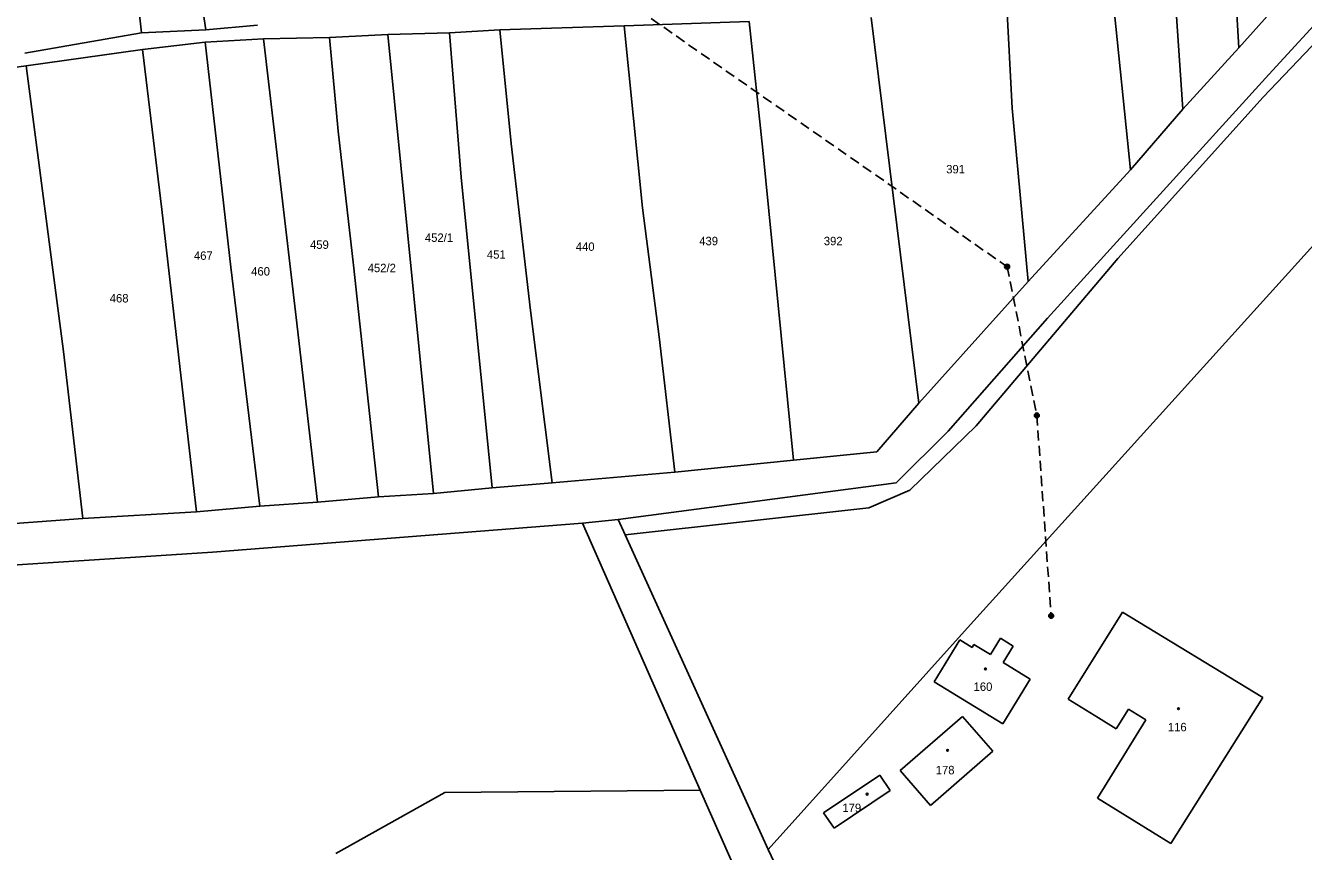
# Model space of a CAD drawing. Extents: x -820420 to -815896, y -1105820 to -1103643.
# Drawn here: x -816629.3 to -816371.7, y -1104801.1 to -1104634.6 of the extents above; entities that cross this region are included whole.
import ezdxf
from ezdxf.enums import TextEntityAlignment as Align

# ---------------------------------------------------------------- set-up
doc = ezdxf.new("R2010")
doc.units = 0
doc.header["$LTSCALE"] = 0.68
doc.linetypes.add('MEDIUM_DASHED', pattern=[4.5, 3, -1.5])
for name, color, linetype, lineweight in [('1', 7, 'Continuous', 25), ('5', 7, 'Continuous', 25), ('6', 7, 'Continuous', 25)]:
    doc.layers.add(name, color=color, linetype=linetype, lineweight=lineweight)
doc.layers.add('2', color=7, linetype='Continuous')

msp = doc.modelspace()

# ---------------------------------------------------------------- linework, layer by layer
at = {"layer": '1'}
for p, q in [((-816605.98, -1104636.06), (-816616.03, -1104539.03)), ((-816396.01, -1104651.43), (-816403.13, -1104550.24)), ((-816389.55, -1104559.01), (-816384.72, -1104639.08)), ((-816597.32, -1104606.55), (-816592.98, -1104635.45)), ((-816345.97, -1104608.59), (-816378.68, -1104644.45)), ((-816439.41, -1104756.01), (-816308.58, -1104611.14)), ((-816411.72, -1104612.98), (-816406.61, -1104663.69)), ((-816373.16, -1104626.11), (-816384.72, -1104639.08)), ((-816379.81, -1104648.99), (-816357.51, -1104625.56)), ((-816431.58, -1104629.43), (-816430.46, -1104651.24)), ((-816483.46, -1104633.77), (-816508.66, -1104634.61)), ((-816480.69, -1104659.71), (-816483.46, -1104633.77)), ((-816458.88, -1104632.92), (-816449.26, -1104710.71)), ((-816629.45, -1104640.16), (-816605.98, -1104636.06)), ((-816605.98, -1104636.06), (-816592.98, -1104635.45)), ((-816592.98, -1104635.45), (-816582.54, -1104634.52)), ((-816568.06, -1104636.95), (-816581.38, -1104637.23)), ((-816556.29, -1104636.39), (-816568.06, -1104636.95)), ((-816568.06, -1104636.95), (-816566.33, -1104655.83)), ((-816543.86, -1104636.01), (-816556.29, -1104636.39)), ((-816547.1, -1104728.89), (-816556.29, -1104636.39)), ((-816533.71, -1104635.45), (-816543.86, -1104636.01)), ((-816543.86, -1104636.01), (-816541.54, -1104665.11)), ((-816508.66, -1104634.61), (-816533.71, -1104635.45)), ((-816531.42, -1104658.34), (-816533.71, -1104635.45)), ((-816508.66, -1104634.61), (-816504.98, -1104671.31)), ((-816605.75, -1104639.39), (-816629.2, -1104642.69)), ((-816593.15, -1104637.89), (-816605.75, -1104639.39)), ((-816605.75, -1104639.39), (-816601.87, -1104671.64)), ((-816581.38, -1104637.23), (-816593.15, -1104637.89)), ((-816593.15, -1104637.89), (-816587.94, -1104683.28)), ((-816581.38, -1104637.23), (-816574.78, -1104693.43)), ((-816384.72, -1104639.08), (-816396.01, -1104651.43)), ((-816629.2, -1104642.69), (-816652.64, -1104645.99)), ((-816629.2, -1104642.69), (-816621.68, -1104700.29)), ((-816378.68, -1104644.45), (-816423.28, -1104693.58)), ((-816409.13, -1104681.54), (-816379.81, -1104648.99)), ((-816430.46, -1104651.24), (-816427.24, -1104686.19)), ((-816396.01, -1104651.43), (-816406.61, -1104663.69)), ((-816566.33, -1104655.83), (-816563.23, -1104682.86)), ((-816527.56, -1104692), (-816531.42, -1104658.34)), ((-816474.53, -1104722.21), (-816480.69, -1104659.71)), ((-816541.54, -1104665.11), (-816535.24, -1104727.81)), ((-816406.61, -1104663.69), (-816427.24, -1104686.19)), ((-816594.88, -1104732.63), (-816601.87, -1104671.64)), ((-816504.98, -1104671.31), (-816501.61, -1104697.35)), ((-816587.94, -1104683.28), (-816582.08, -1104731.51)), ((-816563.23, -1104682.86), (-816558.2, -1104729.58)), ((-816437.67, -1104715.31), (-816409.13, -1104681.54)), ((-816427.24, -1104686.19), (-816449.26, -1104710.71)), ((-816574.78, -1104693.43), (-816570.47, -1104730.69)), ((-816523.17, -1104726.77), (-816527.56, -1104692)), ((-816423.28, -1104693.58), (-816443.34, -1104716.38)), ((-816501.61, -1104697.35), (-816498.43, -1104724.59)), ((-816621.68, -1104700.29), (-816617.79, -1104733.99)), ((-816449.26, -1104710.71), (-816457.71, -1104720.54)), ((-816443.34, -1104716.38), (-816453.81, -1104726.78)), ((-816451.08, -1104728.24), (-816437.67, -1104715.31)), ((-816457.71, -1104720.54), (-816474.53, -1104722.21)), ((-816474.53, -1104722.21), (-816498.43, -1104724.59)), ((-816523.17, -1104726.77), (-816535.24, -1104727.81)), ((-816498.43, -1104724.59), (-816523.17, -1104726.77)), ((-816509.84, -1104734.14), (-816453.81, -1104726.78)), ((-816558.2, -1104729.58), (-816570.47, -1104730.69)), ((-816547.1, -1104728.89), (-816558.2, -1104729.58)), ((-816535.24, -1104727.81), (-816547.1, -1104728.89)), ((-816459.3, -1104731.8), (-816451.08, -1104728.24)), ((-816582.08, -1104731.51), (-816594.88, -1104732.63)), ((-816570.47, -1104730.69), (-816582.08, -1104731.51)), ((-816508.42, -1104737.28), (-816459.3, -1104731.8)), ((-816617.79, -1104733.99), (-816641.99, -1104735.73)), ((-816594.88, -1104732.63), (-816617.79, -1104733.99)), ((-816509.84, -1104734.14), (-816517.08, -1104734.88)), ((-816508.42, -1104737.28), (-816509.84, -1104734.14)), ((-816591.64, -1104740.78), (-816517.08, -1104734.88)), ((-816517.08, -1104734.88), (-816493.34, -1104788.71)), ((-816479.59, -1104800.7), (-816508.42, -1104737.28)), ((-816653.51, -1104744.73), (-816591.64, -1104740.78)), ((-816419.12, -1104770.42), (-816408.2, -1104752.83)), ((-816408.2, -1104752.83), (-816379.92, -1104770.07)), ((-816479.59, -1104800.7), (-816439.41, -1104756.01)), ((-816446.16, -1104766.87), (-816440.98, -1104758.44)), ((-816438.51, -1104759.96), (-816440.98, -1104758.44)), ((-816438.14, -1104759.36), (-816438.51, -1104759.96)), ((-816438.14, -1104759.36), (-816434.83, -1104761.4)), ((-816434.83, -1104761.4), (-816432.81, -1104758.12)), ((-816432.81, -1104758.12), (-816430.26, -1104759.69)), ((-816430.26, -1104759.69), (-816432.27, -1104762.97)), ((-816432.27, -1104762.97), (-816426.78, -1104766.35)), ((-816432.33, -1104775.38), (-816446.16, -1104766.87)), ((-816426.78, -1104766.35), (-816432.33, -1104775.38)), ((-816413.05, -1104774.14), (-816419.12, -1104770.42)), ((-816379.92, -1104770.07), (-816398.43, -1104799.53)), ((-816407, -1104772.38), (-816409.47, -1104776.38)), ((-816403.47, -1104774.56), (-816407, -1104772.38)), ((-816440.47, -1104773.9), (-816452.98, -1104784.81)), ((-816434.36, -1104780.91), (-816440.47, -1104773.9)), ((-816413.21, -1104790.33), (-816403.47, -1104774.56)), ((-816409.47, -1104776.38), (-816413.05, -1104774.14)), ((-816446.87, -1104791.82), (-816434.36, -1104780.91)), ((-816457.09, -1104785.71), (-816468.48, -1104793.29)), ((-816455.03, -1104788.78), (-816457.09, -1104785.71)), ((-816452.98, -1104784.81), (-816446.87, -1104791.82)), ((-816493.34, -1104788.71), (-816544.81, -1104789.22)), ((-816481.59, -1104815.13), (-816493.34, -1104788.71)), ((-816466.3, -1104796.43), (-816455.03, -1104788.78)), ((-816544.81, -1104789.22), (-816566.78, -1104801.5)), ((-816398.43, -1104799.53), (-816413.21, -1104790.33)), ((-816468.48, -1104793.29), (-816466.3, -1104796.43)), ((-816479.59, -1104800.7), (-816467.52, -1104826.36))]:
    msp.add_line(p, q, dxfattribs=at)
at = {"layer": '5'}
for centre in [(-816435.8168, -1104764.2892), (-816396.8968, -1104772.3092), (-816443.4468, -1104780.7192), (-816459.6668, -1104789.5492)]:
    msp.add_circle(centre, 0.175, dxfattribs=at)
at = {"layer": '6', "linetype": 'MEDIUM_DASHED'}
for p, q in [((-816510.72, -1104627.92), (-816431.45, -1104683.19)), ((-816431.45, -1104683.19), (-816425.46, -1104713.18)), ((-816425.46, -1104713.18), (-816422.57, -1104753.59))]:
    msp.add_line(p, q, dxfattribs=at)
at = {"layer": '6'}
for centre, radius in [((-816431.4534, -1104683.1899), 0.5), ((-816431.4534, -1104683.1899), 0.4), ((-816431.4534, -1104683.1899), 0.3), ((-816431.4534, -1104683.1899), 0.2), ((-816431.4534, -1104683.1899), 0.1), ((-816425.4634, -1104713.1799), 0.5), ((-816425.4634, -1104713.1799), 0.4), ((-816425.4634, -1104713.1799), 0.3), ((-816425.4634, -1104713.1799), 0.2), ((-816425.4634, -1104713.1799), 0.1), ((-816422.5734, -1104753.5899), 0.5), ((-816422.5734, -1104753.5899), 0.4), ((-816422.5734, -1104753.5899), 0.3), ((-816422.5734, -1104753.5899), 0.2), ((-816422.5734, -1104753.5899), 0.1)]:
    msp.add_circle(centre, radius, dxfattribs=at)

# ---------------------------------------------------------------- texts
at = {"layer": '2'}
for s, p in [('391', (-816441.839, -1104664.375)), ('459', (-816570.089, -1104679.595)), ('452/1', (-816545.98, -1104678.185)), ('439', (-816491.619, -1104678.865)), ('392', (-816466.509, -1104678.865)), ('467', (-816593.489, -1104681.805)), ('451', (-816534.429, -1104681.575)), ('440', (-816516.509, -1104679.995)), ('460', (-816581.949, -1104684.975)), ('452/2', (-816557.51, -1104684.295)), ('468', (-816610.459, -1104690.405)), ('160', (-816436.319, -1104768.725)), ('116', (-816397.149, -1104776.875)), ('178', (-816443.949, -1104785.545)), ('179', (-816462.769, -1104793.155))]:
    msp.add_text(s, height=1.7, dxfattribs=at).set_placement(p, align=Align.CENTER)

doc.saveas('drawing.dxf')
